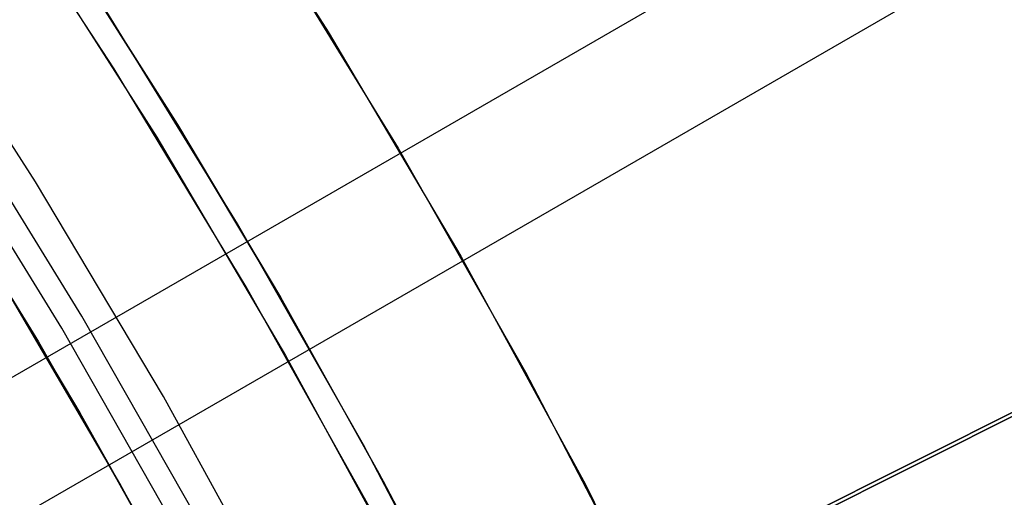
# Model space of a CAD drawing. Header units: millimetres. Extents: x 6239 to 7218, y -13987 to -13139.
# Tile 277 of 296: x 6789.32 to 6799.1, y -13422.73 to -13417.98. Entities that reach past the tile are written whole.
import ezdxf

# ---------------------------------------------------------------- set-up
doc = ezdxf.new("R2010")
doc.units = ezdxf.units.MM
doc.layers.add('color', color=7, linetype='Continuous')
doc.layers.add('luz', color=7, linetype='Continuous')

msp = doc.modelspace()

# ---------------------------------------------------------------- linework, layer by layer
at = {"color": 7, "true_color": 0xffffff}
for p, q in [((7187.1422, -13191.8092, 68.6897), (6788.0886, -13422.203, 68.6897)), ((7187.7608, -13192.8807, 63.3307), (6788.7072, -13423.2744, 63.3307)), ((6790.8419, -13418.9504, 69.3704), (6789.7112, -13417.1724, 68.8844)), ((6790.8419, -13418.9504, 69.3704), (6789.7112, -13417.1724, 68.8844)), ((6789.8051, -13417.3158, 61.2019), (6790.8863, -13419.0226, 61.6679)), ((6789.8051, -13417.3158, 61.2019), (6790.8863, -13419.0226, 61.6679)), ((6789.4759, -13419.5932, 46.475), (6788.1309, -13417.5027, 46.475)), ((6789.4759, -13419.5932, 46.475), (6788.1309, -13417.5028, 46.475)), ((6789.4759, -13419.5932, 46.475), (6788.1309, -13417.5028, 46.475)), ((6791.4834, -13420.012, 47.975), (6790.1568, -13417.8596, 47.975)), ((6791.4834, -13420.012, 89.3497), (6790.1568, -13417.8596, 89.3497)), ((6791.4834, -13420.012, 89.3497), (6790.1568, -13417.8596, 89.3497)), ((6791.4834, -13420.012, 47.975), (6790.1568, -13417.8596, 47.975)), ((6789.9369, -13420.9288, 88.6051), (6788.6428, -13418.8293, 88.6051)), ((6789.9369, -13420.9288, 88.6051), (6788.6428, -13418.8293, 88.6051)), ((6789.7363, -13421.0477, 89.0308), (6788.4464, -13418.955, 89.0308)), ((6789.7363, -13421.0477, 89.0308), (6788.4464, -13418.955, 89.0308)), ((6791.909, -13420.7395, 69.8513), (6790.8419, -13418.9504, 69.3704)), ((6791.909, -13420.7395, 69.8513), (6790.8419, -13418.9504, 69.3704)), ((6790.8863, -13419.0226, 61.6679), (6791.909, -13420.7395, 62.1293)), ((6790.8863, -13419.0226, 61.6679), (6791.909, -13420.7395, 62.1293)), ((6788.2199, -13419.1001, 89.3497), (6789.5049, -13421.1849, 89.3497)), ((6788.2199, -13419.1001, 89.3497), (6789.5049, -13421.1849, 89.3497)), ((6788.2199, -13419.1001, 46.475), (6789.5049, -13421.1849, 46.475)), ((6788.2199, -13419.1001, 46.475), (6789.5049, -13421.1849, 46.475)), ((6790.7477, -13421.729, 46.475), (6789.4759, -13419.5932, 46.475)), ((6790.7477, -13421.729, 46.475), (6789.4759, -13419.5932, 46.475)), ((6790.7476, -13421.729, 46.475), (6789.4759, -13419.5932, 46.475)), ((6792.735, -13422.209, 47.975), (6791.4834, -13420.012, 47.975)), ((6792.735, -13422.209, 89.3497), (6791.4834, -13420.012, 89.3497)), ((6792.735, -13422.209, 89.3497), (6791.4834, -13420.012, 89.3497)), ((6792.735, -13422.209, 47.975), (6791.4834, -13420.012, 47.975)), ((6788.8518, -13420.1052, 69.3715), (6789.9172, -13421.8895, 69.8513)), ((6788.8518, -13420.1052, 69.3715), (6789.9172, -13421.8895, 69.8513)), ((6789.9172, -13421.8895, 62.1293), (6788.8763, -13420.1449, 61.6603)), ((6789.9172, -13421.8895, 62.1293), (6788.8763, -13420.1449, 61.6603)), ((6790.3143, -13422.5926, 88.1), (6789.0913, -13420.5018, 88.1)), ((6790.3143, -13422.5926, 88.1), (6789.0913, -13420.5018, 88.1)), ((6792.89, -13422.4938, 70.3152), (6791.909, -13420.7395, 69.8513)), ((6791.909, -13420.7395, 62.1293), (6792.9307, -13422.5691, 62.613)), ((6791.909, -13420.7395, 62.1293), (6792.9307, -13422.5691, 62.613)), ((6792.89, -13422.4938, 70.3152), (6791.909, -13420.7395, 69.8513)), ((6791.1577, -13423.0718, 88.6051), (6789.9369, -13420.9288, 88.6051)), ((6791.1577, -13423.0718, 88.6051), (6789.9369, -13420.9288, 88.6051)), ((6790.9532, -13423.1837, 89.0308), (6789.7363, -13421.0477, 89.0308)), ((6790.9532, -13423.1837, 89.0308), (6789.7363, -13421.0477, 89.0308)), ((6789.5049, -13421.1849, 89.3497), (6790.7172, -13423.3128, 89.3497)), ((6789.5049, -13421.1849, 89.3497), (6790.7172, -13423.3128, 89.3497)), ((6789.5049, -13421.1849, 46.475), (6790.7172, -13423.3128, 46.475)), ((6789.5049, -13421.1849, 46.475), (6790.7172, -13423.3128, 46.475)), ((6791.9446, -13423.9075, 46.475), (6790.7476, -13421.729, 46.475)), ((6791.9447, -13423.9075, 46.475), (6790.7477, -13421.729, 46.475)), ((6791.9447, -13423.9075, 46.475), (6790.7477, -13421.729, 46.475)), ((6789.9172, -13421.8895, 69.8513), (6790.9136, -13423.6742, 70.3231)), ((6790.9582, -13423.7571, 62.6228), (6789.9172, -13421.8895, 62.1293)), ((6790.9582, -13423.7571, 62.6228), (6789.9172, -13421.8895, 62.1293)), ((6789.9172, -13421.8895, 69.8513), (6790.9136, -13423.6742, 70.3231)), ((6793.91, -13424.4478, 47.975), (6792.735, -13422.209, 47.975)), ((6793.91, -13424.4478, 89.3497), (6792.735, -13422.209, 89.3497)), ((6793.91, -13424.4478, 89.3497), (6792.735, -13422.209, 89.3497)), ((6793.91, -13424.4478, 47.975), (6792.735, -13422.209, 47.975)), ((6793.8325, -13424.2941, 70.784), (6792.89, -13422.4938, 70.3152)), ((6793.8325, -13424.2941, 70.784), (6792.89, -13422.4938, 70.3152)), ((6791.4653, -13424.724, 88.1), (6790.3143, -13422.5926, 88.1)), ((6791.4653, -13424.724, 88.1), (6790.3143, -13422.5926, 88.1)), ((6792.9307, -13422.5691, 62.613), (6793.9105, -13424.4487, 63.1019)), ((6792.9307, -13422.5691, 62.613), (6793.9105, -13424.4487, 63.1019))]:
    msp.add_line(p, q, dxfattribs=at)
at = {"layer": 'color', "color": 254, "true_color": 0xcad1ee}
for p, q in [((6795.53, -13423.7573, 22.4459), (6864.7193, -13389.082, -10.5409)), ((6795.53, -13423.7573, 22.4459), (6864.7193, -13389.082, -10.5409)), ((6861.6868, -13390.6018, -11.2692), (6783.0957, -13429.9889, 26.2)), ((6861.6868, -13390.6018, -11.2692), (6783.0957, -13429.9889, 26.2)), ((6790.9907, -13415.9202, 43.5), (6792.3838, -13418.1026, 43.5)), ((6790.9907, -13415.9202, 43.5), (6792.3838, -13418.1026, 43.5)), ((6790.9907, -13415.9202, 32.9729), (6792.3838, -13418.1026, 32.9729)), ((6790.2566, -13418.4692, 23.2984), (6788.8681, -13416.3464, 23.2984)), ((6790.2566, -13418.4692, 23.2984), (6788.8681, -13416.3464, 23.2984)), ((6789.3237, -13417.0253, 43.5), (6790.6797, -13419.1494, 43.5)), ((6789.3237, -13417.0253, 43.5), (6790.6797, -13419.1494, 43.5)), ((6789.3237, -13417.0253, 33.3992), (6790.6797, -13419.1494, 33.3992)), ((6791.742, -13417.0766, 22.4459), (6793.0805, -13419.2599, 22.4459)), ((6791.742, -13417.0766, 22.4459), (6793.0805, -13419.2599, 22.4459)), ((6792.3838, -13418.1026, 43.5), (6793.7007, -13420.3317, 43.5)), ((6792.3838, -13418.1026, 43.5), (6793.7007, -13420.3317, 43.5)), ((6792.3838, -13418.1026, 32.9729), (6793.7007, -13420.3317, 32.9729)), ((6791.5705, -13420.639, 23.2984), (6790.2566, -13418.4692, 23.2984)), ((6791.5705, -13420.639, 23.2984), (6790.2566, -13418.4692, 23.2984)), ((6790.6797, -13419.1494, 43.5), (6791.9615, -13421.3191, 43.5)), ((6790.6797, -13419.1494, 43.5), (6791.9615, -13421.3191, 43.5)), ((6790.6797, -13419.1494, 33.3992), (6791.9615, -13421.3191, 33.3992)), ((6793.0805, -13419.2599, 22.4459), (6794.3436, -13421.4877, 22.4459)), ((6793.0805, -13419.2599, 22.4459), (6794.3436, -13421.4877, 22.4459)), ((6793.7007, -13420.3317, 43.5), (6794.94, -13422.6049, 43.5)), ((6793.7007, -13420.3317, 43.5), (6794.94, -13422.6049, 43.5)), ((6793.7007, -13420.3317, 32.9729), (6794.94, -13422.6049, 32.9729)), ((6792.8083, -13422.8532, 23.2984), (6791.5705, -13420.639, 23.2984)), ((6792.8083, -13422.8532, 23.2984), (6791.5705, -13420.639, 23.2984)), ((6791.9615, -13421.3191, 43.5), (6793.1677, -13423.5318, 43.5)), ((6791.9615, -13421.3191, 43.5), (6793.1677, -13423.5318, 43.5)), ((6791.9615, -13421.3191, 33.3992), (6793.1677, -13423.5318, 33.3992)), ((6794.3436, -13421.4877, 22.4459), (6795.53, -13423.7573, 22.4459)), ((6794.3436, -13421.4877, 22.4459), (6795.53, -13423.7573, 22.4459)), ((6794.94, -13422.6049, 43.5), (6796.1, -13424.9196, 43.5)), ((6794.94, -13422.6049, 43.5), (6796.1, -13424.9196, 43.5)), ((6794.94, -13422.6049, 32.9729), (6796.1, -13424.9196, 32.9729))]:
    msp.add_line(p, q, dxfattribs=at)
at = {"layer": 'color'}
for p, q in [((6789.3237, -13417.0253, 43.5), (6790.6797, -13419.1494, 43.5)), ((6790.6797, -13419.1494, 43.5), (6791.9615, -13421.3191, 43.5)), ((6791.9615, -13421.3191, 43.5), (6793.1677, -13423.5318, 43.5))]:
    msp.add_line(p, q, dxfattribs=at)
at = {"layer": 'luz', "color": 254, "true_color": 0xcad1ee}
for p, q in [((6594.5871, -13524.5392, -31.05), (6862.3713, -13390.1823, -31.05)), ((6862.3713, -13390.1823, -32.55), (6594.5871, -13524.5392, -32.55))]:
    msp.add_line(p, q, dxfattribs=at)

doc.saveas('drawing.dxf')
